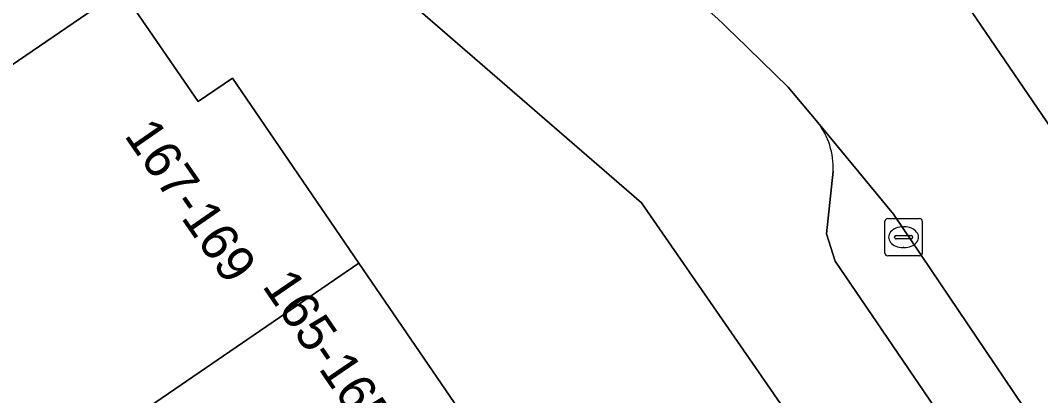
# Model space of a CAD drawing. Extents: x 158086 to 159499, y 382904 to 383981.
# Drawn here: x 158341.67 to 158369, y 383432.1 to 383442.14 of the extents above; entities that cross this region are included whole.
import ezdxf

# ---------------------------------------------------------------- set-up
doc = ezdxf.new("R2010")
doc.units = 0
for name, color, linetype in [('IMGEO_Kolk', 7, 'Continuous'), ('IMGEO_Pand', 7, 'Continuous'), ('IMGEO_Pand_nummerreeks', 7, 'Continuous'), ('IMGEO_Parkeervlak_open', 7, 'Continuous'), ('IMGEO_Rijbaan_lokaal_gesloten', 7, 'Continuous'), ('IMGEO_Voetpad_open', 7, 'Continuous')]:
    doc.layers.add(name, color=color, linetype=linetype)

msp = doc.modelspace()

# ---------------------------------------------------------------- linework, layer by layer
at = {"layer": 'IMGEO_Kolk'}
for p, q in [((158364.901, 383436.838), (158365.753, 383436.838)), ((158364.826, 383435.912), (158364.826, 383436.764)), ((158365.314, 383436.618), (158365.339, 383436.618)), ((158365.827, 383436.764), (158365.827, 383435.912)), ((158365.085, 383436.332), (158365.085, 383436.344)), ((158365.523, 383436.295), (158365.125, 383436.295)), ((158365.128, 383436.381), (158365.526, 383436.381)), ((158365.569, 383436.344), (158365.569, 383436.332)), ((158365.337, 383436.058), (158365.312, 383436.058)), ((158365.753, 383435.838), (158364.901, 383435.838))]:
    msp.add_line(p, q, dxfattribs=at)
for points in [[(158364.901, 383436.838), (158365.753, 383436.838)], [(158364.826, 383435.912), (158364.826, 383436.764)], [(158365.827, 383436.764), (158365.827, 383435.912)], [(158365.753, 383435.838), (158364.901, 383435.838)]]:
    msp.add_lwpolyline(points, dxfattribs=at)
for centre, radius, start, end in [((158364.903, 383436.762), 0.0765, 91.552, 178.448), ((158364.903, 383436.762), 0.0765, 91.552, 178.448), ((158365.751, 383436.762), 0.0765, 1.552, 88.448), ((158365.751, 383436.762), 0.0765, 1.552, 88.448), ((158365.125, 383436.341), 0.0403, 85.8775, 175.7526), ((158365.122, 383436.331), 0.0366, 178.938, 274.7102), ((158365.526, 383436.338), 0.043, 264.8664, 352.4533), ((158365.53, 383436.343), 0.0386, 1.7309, 96.639), ((158364.903, 383435.914), 0.0765, 181.552, 268.448), ((158364.903, 383435.914), 0.0765, 181.552, 268.448), ((158365.751, 383435.914), 0.0765, 271.552, 358.448), ((158365.751, 383435.914), 0.0765, 271.552, 358.448)]:
    msp.add_arc(centre, radius, start, end, dxfattribs=at)
for centre, major_axis, ratio, start_param, end_param in [((158365.313, 383436.338), (-0.387, 0.002), 0.722429, 4.712389, 7.853982), ((158365.338, 383436.338), (-0.39, 0.002), 0.717154, 1.570796, 4.712389)]:
    msp.add_ellipse(centre, major_axis=major_axis, ratio=ratio, start_param=start_param, end_param=end_param, dxfattribs=at)
at = {"layer": 'IMGEO_Pand'}
for points in [[(158350.738, 383435.641), (158347.351, 383440.597), (158346.428, 383439.967), (158344.38, 383442.964), (158335.921, 383437.188), (158338.741, 383433.06), (158341.362, 383429.222)], [(158353.982, 383430.893), (158350.738, 383435.641), (158341.362, 383429.222), (158344.567, 383424.529), (158347.106, 383426.149)]]:
    msp.add_lwpolyline(points, close=True, dxfattribs=at)
at = {"layer": 'IMGEO_Parkeervlak_open'}
for points in [[(158360.881, 383451.568), (158372.683, 383434.278)], [(158376.95, 383419.335), (158365.052, 383436.959), (158363.028, 383439.413)], [(158363.437, 383438.109), (158363.26, 383436.427), (158363.498, 383435.698), (158375.832, 383417.584)]]:
    msp.add_lwpolyline(points, dxfattribs=at)
msp.add_arc((158361.468, 383438.208), 1.971, 357.1302, 37.6979, dxfattribs=at)
at = {"layer": 'IMGEO_Rijbaan_lokaal_gesloten'}
for points in [[(158380.765, 383422.362), (158380.338, 383422.981), (158373.554, 383432.903), (158372.683, 383434.278), (158360.881, 383451.568), (158360.204, 383452.538), (158358.341, 383455.238), (158358.262, 383455.354), (158358.022, 383455.705), (158353.346, 383452.342), (158353.509, 383452.271), (158353.654, 383452.169), (158356.073, 383449.814), (158358.271, 383447.689)], [(158360.805, 383441.745), (158362.235, 383440.352), (158363.028, 383439.413), (158365.052, 383436.959), (158376.95, 383419.335), (158377.778, 383418.395), (158387.664, 383403.781), (158391.54, 383406.45), (158388.574, 383410.832), (158380.765, 383422.362)]]:
    msp.add_lwpolyline(points, dxfattribs=at)
msp.add_arc((158352.636, 383433.71), 11.458, 44.5278, 61.2651, dxfattribs=at)
at = {"layer": 'IMGEO_Voetpad_open'}
for points in [[(158346.988, 383448.345), (158349.641, 383444.76), (158358.306, 383437.257), (158379.659, 383406.433), (158373.579, 383402.215), (158374.569, 383400.679), (158383.052, 383388.57), (158384.428, 383388.384), (158384.485, 383388.837)], [(158363.028, 383439.413), (158362.235, 383440.352), (158360.805, 383441.745)], [(158375.832, 383417.584), (158363.498, 383435.698), (158363.26, 383436.427), (158363.437, 383438.109)]]:
    msp.add_lwpolyline(points, dxfattribs=at)
msp.add_lwpolyline([(158379.659, 383406.433), (158358.306, 383437.257), (158349.641, 383444.76), (158349.104, 383445.077), (158348.438, 383445.345), (158347.619, 383445.518), (158346.945, 383445.538), (158345.915, 383445.387), (158345.225, 383445.134), (158331.597, 383435.907), (158332.403, 383434.682), (158335.921, 383437.188), (158344.38, 383442.964), (158346.428, 383439.967), (158347.351, 383440.597), (158350.738, 383435.641), (158353.982, 383430.893), (158357.212, 383426.167), (158360.461, 383421.412), (158363.711, 383416.656), (158366.961, 383411.9), (158370.246, 383407.093), (158373.579, 383402.215)], close=True, dxfattribs=at)
for centre, radius, start, end in [((158352.636, 383433.71), 11.458, 44.5278, 61.2651), ((158361.468, 383438.208), 1.971, 357.1302, 37.6979)]:
    msp.add_arc(centre, radius, start, end, dxfattribs=at)

# ---------------------------------------------------------------- texts
at = {"layer": 'IMGEO_Pand_nummerreeks'}
for s, rotation, p in [('167-169', 304.6855, (158344.431, 383439.061)), ('165-165A', 304.3429, (158348.128, 383435.031))]:
    msp.add_text(s, height=1, rotation=rotation, dxfattribs=at).set_placement(p)

doc.saveas('drawing.dxf')
